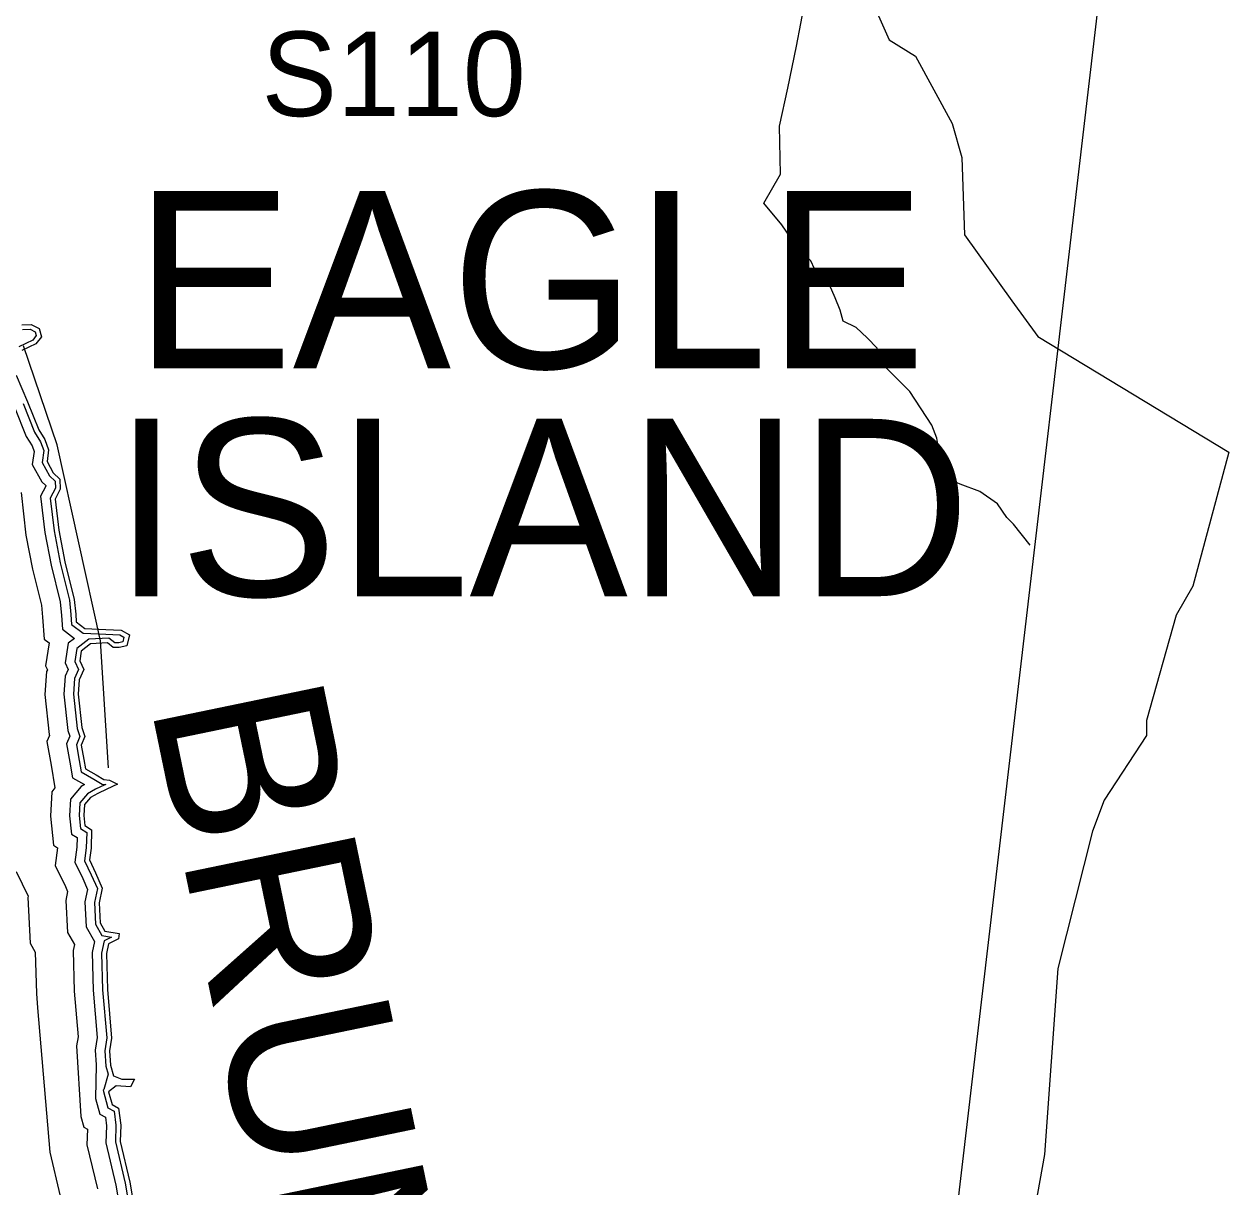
# Model space of a CAD drawing. Extents: x 2104537 to 2336408, y 34176 to 229611.
# Drawn here: x 2309814 to 2315653, y 169155 to 174793 of the extents above; entities that cross this region are included whole.
import ezdxf

# ---------------------------------------------------------------- set-up
doc = ezdxf.new("R2010")
doc.units = 0
for name, color, linetype in [('Exist Boundary Land Use US Army Corps of Engineers', 7, 'Continuous'), ('Exist Boundary Land Use US Army Corps of Engineers Label', 7, 'Continuous'), ('Exist Boundary Political CountyLine', 7, 'Continuous'), ('Exist Hydrographic Buffer Line', 7, 'Continuous'), ('Exist Hydrographic Creek Single Shore', 7, 'Continuous'), ('Exist Hydrographic River Shore', 7, 'Continuous'), ('Exist Hydrographic River Shore Label', 7, 'Continuous'), ('Exist Road Primary Interstate Structure Ovrhead Sign Number Label', 7, 'Continuous')]:
    doc.layers.add(name, color=color, linetype=linetype)

msp = doc.modelspace()

# ---------------------------------------------------------------- linework, layer by layer
at = {"layer": 'Exist Boundary Land Use US Army Corps of Engineers'}
for points in [[(2313916.6, 174922.8), (2314006.4, 174717.5), (2314134.6, 174638.4), (2314311.7, 174311), (2314358.7, 174146), (2314371.6, 173771.6), (2314600.8, 173451), (2314726.3, 173277.7), (2315652.8, 172717.9), (2315478.7, 172068.5), (2315396.7, 171927.4), (2315252.7, 171416.3), (2315252.7, 171344.1), (2315048.7, 171030.8), (2314991.7, 170880.8), (2314823.7, 170214.5), (2314758.7, 169312.8), (2314640.8, 168655)], [(2310223.4, 171187.8), (2310183.4, 171803.2), (2309973.8, 172753.2), (2309810.8, 173232.4)]]:
    msp.add_lwpolyline(points, dxfattribs=at)
at = {"layer": 'Exist Boundary Political CountyLine'}
msp.add_lwpolyline([(2313003.6, 180799.5), (2315382.1, 177993.9), (2314179.2, 167721.2), (2314074.7, 167198.8), (2314144.3, 166676.3), (2314579.5, 166032), (2315320.8, 164453.7), (2315408.1, 164067), (2315607.7, 162054.2), (2315317.3, 158562.2), (2315224, 157700.8), (2315268.2, 156449.7)], dxfattribs=at)
at = {"layer": 'Exist Hydrographic Buffer Line'}
for points in [[(2309806.8, 173311.6), (2309843.1, 173313.6), (2309867.9, 173301.2), (2309872.6, 173282.7), (2309855.5, 173260.9), (2309787.8, 173228.3)], [(2309809.4, 172953.3), (2309864.6, 172815.1), (2309894.1, 172768.4), (2309908.8, 172726.3), (2309901.1, 172667.2), (2309936.3, 172602.8), (2309964.4, 172576.8), (2309966.1, 172542.8), (2309940.9, 172494.9), (2309959.2, 172335.6), (2309989.2, 172180.3), (2310033.6, 172000), (2310040.9, 171930.1), (2310044, 171882.9), (2310100.1, 171839.9), (2310209.2, 171834.6), (2310278.2, 171832.3), (2310298, 171821.1), (2310292.7, 171797.7), (2310272.3, 171793.6), (2310253, 171793.6), (2310225.1, 171816.5), (2310127.2, 171810.5), (2310069.8, 171765.8), (2310059.8, 171702.8), (2310078.2, 171663.7), (2310058.5, 171620), (2310053.1, 171544.4), (2310071, 171378.6), (2310083.9, 171339.6), (2310067.3, 171299.1), (2310080.8, 171223.2), (2310090, 171167.9), (2310151.4, 171132.8), (2310192.9, 171107.9), (2310210.3, 171106.3), (2310205.5, 171104), (2310160, 171083.8), (2310120.8, 171061.4), (2310083.4, 171017.6), (2310080.4, 170955.9), (2310086.7, 170893.3), (2310117.3, 170874.4), (2310115.3, 170799.5), (2310107.1, 170736.8), (2310139.6, 170669), (2310168.8, 170601.6), (2310154.8, 170533.9), (2310160.2, 170428.7), (2310190.4, 170374.9), (2310237.2, 170366.5), (2310202.3, 170349.1), (2310189.6, 170288.4), (2310194.6, 170111.3), (2310214.3, 169877.7), (2310204.4, 169815.8), (2310209.7, 169741.3), (2310221.1, 169701.2), (2310199.6, 169627.3), (2310196.3, 169624.7), (2310220.4, 169538.6), (2310250.8, 169522.2), (2310259, 169453.9), (2310256.5, 169373.1), (2310304.2, 169173.6), (2310326.4, 169040.3)], [(2309766.9, 172935.9), (2309823.5, 172794.1), (2309852.5, 172748.3), (2309861.9, 172721.5), (2309853.6, 172658.4), (2309899.6, 172574.1), (2309919.5, 172555.8), (2309919.6, 172553), (2309893.7, 172503.7), (2309913.8, 172328.6), (2309944.4, 172170.4), (2309988.3, 171992.2), (2309995.1, 171926.2), (2309999.6, 171859), (2310057.6, 171814.6), (2310027.2, 171790.9), (2310012.3, 171696), (2310027.6, 171663.3), (2310013.3, 171631.4), (2310007, 171543.6), (2310025.8, 171368.7), (2310035, 171341.3), (2310019.7, 171304.3), (2310035.6, 171215.4), (2310048.3, 171138.8), (2310106, 171105.8), (2310091.1, 171097.3), (2310038.2, 171035.5), (2310034.4, 170954.7), (2310043.2, 170866.1), (2310070.7, 170849.2), (2310069.4, 170803.1), (2310059.8, 170729.2), (2310097.8, 170650), (2310120.9, 170596.7), (2310108.6, 170537.4), (2310114.8, 170415.6), (2310154.5, 170345), (2310143.5, 170292.6), (2310148.7, 170108.8), (2310168, 169879.4), (2310158.2, 169817.8), (2310163.2, 169747.2), (2310160, 169584.1), (2310181.4, 169507.4), (2310208, 169493.1), (2310213, 169451.8), (2310210.4, 169368.4), (2310259.2, 169164.4), (2310281.1, 169032.8)], [(2309799.2, 172521.4), (2309822.9, 172314.6), (2309854.6, 172150.7), (2309897.6, 171976.4), (2309903.6, 171918.4), (2309910.7, 171811.4), (2309934.6, 171793.1), (2309917.1, 171682.4), (2309926.5, 171662.4), (2309922.8, 171654.2), (2309914.8, 171541.9), (2309935.5, 171349.1), (2309937, 171344.7), (2309924.6, 171314.5), (2309945, 171199.8), (2309963.4, 171089.4), (2309948, 171071.4), (2309942.3, 170952.4), (2309956.4, 170811.7), (2309976.3, 170799.5), (2309965.2, 170714.1), (2310014.2, 170611.8), (2310025, 170586.9), (2310016.3, 170544.5), (2310024.2, 170389.4), (2310057.5, 170330.1), (2310051.4, 170300.8), (2310057, 170103.6), (2310075.6, 169882.9), (2310068.6, 169839), (2310088.9, 169497), (2310103.5, 169445), (2310120.6, 169435.8), (2310118.2, 169359), (2310169.1, 169146.2)], [(2309775.9, 170683.8), (2309832.9, 170565), (2309831.6, 170558.6), (2309842.9, 170337), (2309867.8, 170292.7), (2309873.5, 170093.3), (2309879.4, 170022.8), (2309937.8, 169323.6), (2309988.9, 169109.7)]]:
    msp.add_lwpolyline(points, dxfattribs=at)
at = {"layer": 'Exist Hydrographic Creek Single Shore'}
msp.add_lwpolyline([(2314689.8, 172267), (2314609.3, 172368.4), (2314576.5, 172401.2), (2314531.8, 172466.8), (2314445.4, 172526.4), (2314350.1, 172562.2), (2314263.7, 172601), (2314251.7, 172645.7), (2314248.8, 172717.3), (2314236.8, 172785.8), (2314213, 172848.5), (2314105.7, 173012.5), (2313998.4, 173119.8), (2313959.7, 173161.6), (2313947.8, 173221.2), (2313900.1, 173271.9), (2313846.5, 173322.6), (2313783.9, 173352.4), (2313769, 173406.1), (2313745.1, 173465.8), (2313706.4, 173555.2), (2313691.5, 173594), (2313643.8, 173605.9), (2313625.9, 173644.7), (2313572.3, 173695.4), (2313524.6, 173764), (2313485.9, 173820.6), (2313399.5, 173925), (2313479.9, 174065.2), (2313474, 174297.8), (2313515.7, 174482.6), (2313557.4, 174685.4), (2313599.1, 174906.1)], dxfattribs=at)
at = {"layer": 'Exist Hydrographic River Shore'}
for points in [[(2309803.3, 173334.4), (2309848, 173336.9), (2309887.6, 173317), (2309897.6, 173277.3), (2309870.3, 173242.6), (2309803.3, 173210.3)], [(2309776, 173091.2), (2309830.6, 172962.1), (2309885.2, 172825.6), (2309914.9, 172778.4), (2309932.3, 172728.8), (2309924.9, 172671.7), (2309954.6, 172617.1), (2309986.9, 172587.3), (2309989.3, 172537.6), (2309964.5, 172490.5), (2309981.9, 172339.1), (2310011.7, 172185.2), (2310056.3, 172004), (2310063.8, 171932), (2310066.2, 171894.8), (2310108.4, 171862.5), (2310210.1, 171857.5), (2310284.5, 171855.1), (2310324.2, 171832.7), (2310311.8, 171778.1), (2310274.6, 171770.7), (2310244.8, 171770.7), (2310217.6, 171793), (2310135.7, 171788.1), (2310091, 171753.3), (2310083.6, 171706.1), (2310103.5, 171663.9), (2310081.1, 171614.3), (2310076.2, 171544.8), (2310093.5, 171383.5), (2310108.4, 171338.8), (2310091, 171296.6), (2310103.5, 171227.1), (2310110.9, 171182.4), (2310163, 171152.6), (2310200.2, 171130.3), (2310227.5, 171127.8), (2310267.2, 171108), (2310215.1, 171083.1), (2310170.4, 171063.3), (2310135.7, 171043.4), (2310105.9, 171008.7), (2310103.5, 170956.5), (2310108.4, 170906.9), (2310140.7, 170887), (2310138.2, 170797.7), (2310130.7, 170740.6), (2310160.5, 170678.6), (2310192.8, 170604.1), (2310177.9, 170532.1), (2310182.8, 170435.3), (2310205.2, 170395.6), (2310274.6, 170383.2), (2310272.1, 170358.4), (2310222.5, 170333.5), (2310212.6, 170286.4), (2310217.6, 170112.6), (2310237.4, 169876.8), (2310227.5, 169814.8), (2310232.4, 169745.3), (2310247.3, 169693.2), (2310287, 169678.3), (2310349, 169678.3), (2310329.2, 169641), (2310259.7, 169646), (2310222.5, 169616.2), (2310239.9, 169554.2), (2310272.1, 169536.8), (2310282, 169454.9), (2310279.6, 169375.5), (2310326.8, 169178.1), (2310349.1, 169044.1)]]:
    msp.add_lwpolyline(points, dxfattribs=at)

# ---------------------------------------------------------------- texts
at = {"layer": 'Exist Boundary Land Use US Army Corps of Engineers Label'}
for s, p in [('EAGLE ', (2310349, 173123.9)), ('ISLAND', (2310246.3, 172019.3))]:
    msp.add_text(s, height=860, dxfattribs=at).set_placement(p)
at = {"layer": 'Exist Hydrographic River Shore Label'}
msp.add_text('BRUNSWICK', height=840, rotation=281.69893, dxfattribs=at).set_placement((2310423.9, 171503.2))
at = {"layer": 'Exist Road Primary Interstate Structure Ovrhead Sign Number Label'}
msp.add_text('S110', height=410.1, dxfattribs=at).set_placement((2310964.4, 174347))

doc.saveas('drawing.dxf')
